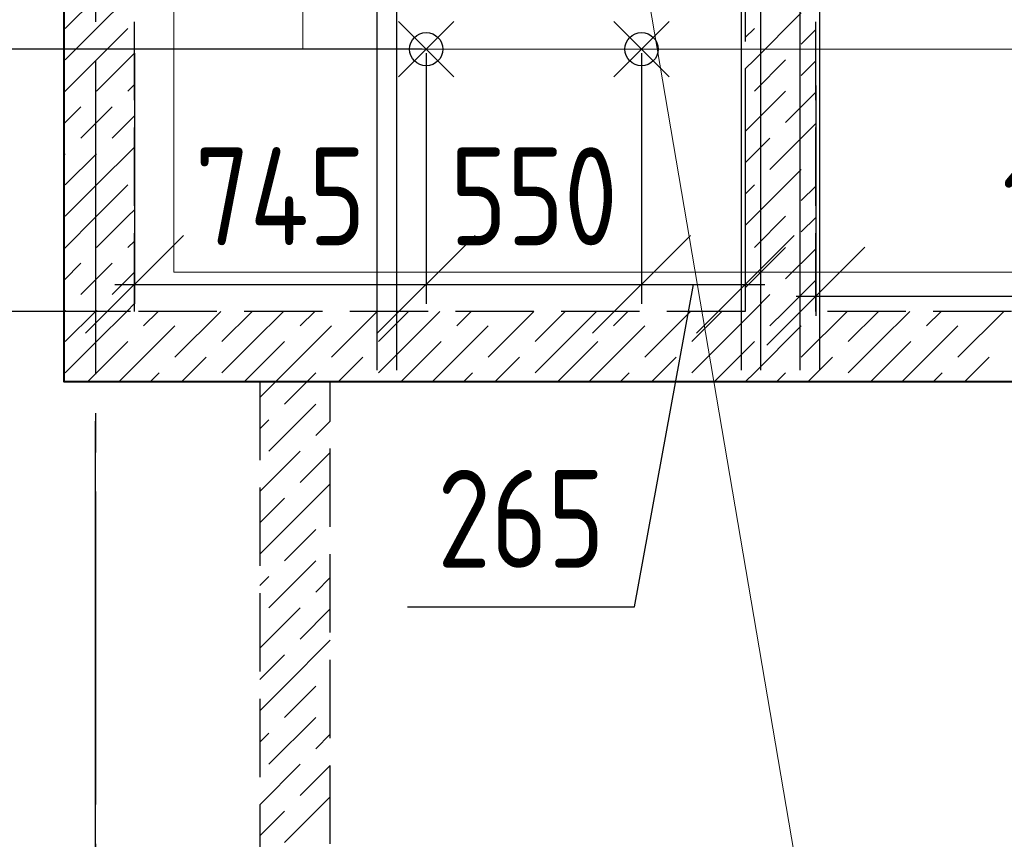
# Model space of a CAD drawing. Header units: millimetres. Extents: x 40580 to 1930067, y -240640 to 81020.
# Tile 595 of 656: x 1442323 to 1444838, y -217297 to -215204. Entities that reach past the tile are written whole.
import ezdxf

# ---------------------------------------------------------------- set-up
doc = ezdxf.new("R2010")
doc.units = ezdxf.units.MM
for name, pattern in [('______2', [270, 200, -70]), ('______5', [1100, 800, -100, 100, -100]), ('CENTER', [2, 1.25, -0.25, 0.25, -0.25])]:
    doc.linetypes.add(name, pattern=pattern)
for name, color, linetype, lineweight in [('Standard', 7, 'Continuous', 25), ('Обрамление проемов стержнями', 7, 'Continuous', 25), ('ОСИ', 7, 'CENTER', 15), ('Основная', 7, 'Continuous', 40), ('Позиционная метка линия выноска', 7, 'Continuous', 13), ('Позиционная метка номер позиции', 7, 'Continuous', 13), ('Примечания', 7, 'Continuous', 13), ('Размерная линия_ общее', 7, 'Continuous', 25)]:
    doc.layers.add(name, color=color, linetype=linetype, lineweight=lineweight)
doc.layers.add('ЖБ Стена верхний уровень', color=7, linetype='______2', true_color=0x656565)
doc.layers.add('Тонкие', color=7, linetype='Continuous')
doc.styles.add('GOST 2.304', font='isocpeur.ttf', dxfattribs={"width": 0.8})
doc.styles.add('GOST 2.304-81', font='txt')
doc.dimstyles.new('СПДС', dxfattribs={"dimscale": 125, "dimtxt": 250, "dimasz": 250, "dimexe": 50, "dimexo": 10, "dimgap": 100, "dimtad": 1, "dimdec": 0, "dimtxsty": 'GOST 2.304-81', "dimblk": 'OBLIQUE', "dimcen": 250, "dimdle": 50, "dimadec": 0, "dimazin": 2, "dimtfac": 0.75, "dimtdec": 0, "dimtmove": 1, "dimatfit": 3, "dimfxl": 1, "dimtfill": 1, "dimtolj": 1, "dimarcsym": 1})

# ---------------------------------------------------------------- blocks, each defined once
blk = doc.blocks.new('_OBLIQUE')
at = {"color": 0, "linetype": 'ByBlock'}
blk.add_line((-0.5, -0.5), (0.5, 0.5), dxfattribs=at)
blk = doc.blocks.new('*D18541')
at = {"layer": 'Defpoints', "color": 0}
for p in [(1443361, -215278.9), (1443911, -215278.9), (1443911, -215879.8)]:
    blk.add_point(p, dxfattribs=at)
at = {"layer": 'Тонкие', "color": 0, "lineweight": -2}
for p, q in [((1443361, -215288.9), (1443361, -215929.8)), ((1443911, -215288.9), (1443911, -215929.8)), ((1443311, -215879.8), (1443961, -215879.8))]:
    blk.add_line(p, q, dxfattribs=at)
at = {"layer": 'Тонкие', "color": 0, "lineweight": -2, "xscale": 250, "yscale": 250, "zscale": 250, "rotation": 180}
blk.add_blockref('_OBLIQUE', (1443361, -215879.8), dxfattribs=at)
at = {"layer": 'Тонкие', "color": 0, "lineweight": -2, "xscale": 250, "yscale": 250, "zscale": 250}
blk.add_blockref('_OBLIQUE', (1443911, -215879.8), dxfattribs=at)
at = {"layer": 'Тонкие', "color": 0, "insert": (1443636, -215654.8), "char_height": 250, "attachment_point": 5, "style": 'GOST 2.304', "bg_fill": 3, "box_fill_scale": 1.1, "bg_fill_color": 256, "bg_fill_true_color": 13158600, "bg_fill_transparency": 0}
blk.add_mtext('\\A1;550', dxfattribs=at)
blk = doc.blocks.new('*D18543')
at = {"layer": 'Defpoints', "color": 0}
for p in [(1442616, -215278.9), (1443361, -215278.9), (1443361, -215879.8)]:
    blk.add_point(p, dxfattribs=at)
at = {"layer": 'Тонкие', "color": 0, "lineweight": -2}
for p, q in [((1442616, -215288.9), (1442616, -215929.8)), ((1443361, -215288.9), (1443361, -215929.8)), ((1442566, -215879.8), (1443411, -215879.8))]:
    blk.add_line(p, q, dxfattribs=at)
at = {"layer": 'Тонкие', "color": 0, "lineweight": -2, "xscale": 250, "yscale": 250, "zscale": 250, "rotation": 180}
blk.add_blockref('_OBLIQUE', (1442616, -215879.8), dxfattribs=at)
at = {"layer": 'Тонкие', "color": 0, "lineweight": -2, "xscale": 250, "yscale": 250, "zscale": 250}
blk.add_blockref('_OBLIQUE', (1443361, -215879.8), dxfattribs=at)
at = {"layer": 'Тонкие', "color": 0, "insert": (1442988.5, -215654.8), "char_height": 250, "attachment_point": 5, "style": 'GOST 2.304', "bg_fill": 3, "box_fill_scale": 1.1, "bg_fill_color": 256, "bg_fill_true_color": 13158600, "bg_fill_transparency": 0}
blk.add_mtext('\\A1;745', dxfattribs=at)
blk = doc.blocks.new('*D18544')
at = {"layer": 'Defpoints', "color": 0}
for p in [(1443911, -215278.9), (1444176, -215333), (1444176, -215879.8)]:
    blk.add_point(p, dxfattribs=at)
at = {"layer": 'Тонкие', "color": 0, "lineweight": -2}
for p, q in [((1443911, -215288.9), (1443911, -215929.8)), ((1444176, -215343), (1444176, -215929.8)), ((1443861, -215879.8), (1444226, -215879.8)), ((1443893.2, -216703.6), (1444043.5, -215879.8)), ((1443313.2, -216703.6), (1443893.2, -216703.6))]:
    blk.add_line(p, q, dxfattribs=at)
at = {"layer": 'Тонкие', "color": 0, "lineweight": -2, "xscale": 250, "yscale": 250, "zscale": 250, "rotation": 180}
blk.add_blockref('_OBLIQUE', (1443911, -215879.8), dxfattribs=at)
at = {"layer": 'Тонкие', "color": 0, "lineweight": -2, "xscale": 250, "yscale": 250, "zscale": 250}
blk.add_blockref('_OBLIQUE', (1444176, -215879.8), dxfattribs=at)
at = {"layer": 'Тонкие', "color": 0, "insert": (1443603.2, -216478.6), "char_height": 250, "attachment_point": 5, "style": 'GOST 2.304', "bg_fill": 3, "box_fill_scale": 1.1, "bg_fill_color": 256, "bg_fill_true_color": 13158600, "bg_fill_transparency": 0}
blk.add_mtext('\\A1;265', dxfattribs=at)
blk = doc.blocks.new('*D18546')
at = {"layer": 'Defpoints', "color": 0}
for p in [(1445851, -215308.9), (1444356, -215362), (1445851, -215909.8)]:
    blk.add_point(p, dxfattribs=at)
at = {"layer": 'Тонкие', "color": 0, "lineweight": -2}
for p, q in [((1445851, -215318.9), (1445851, -215959.8)), ((1444356, -215372), (1444356, -215959.8)), ((1444306, -215909.8), (1445901, -215909.8))]:
    blk.add_line(p, q, dxfattribs=at)
at = {"layer": 'Тонкие', "color": 0, "lineweight": -2, "xscale": 250, "yscale": 250, "zscale": 250, "rotation": 180}
blk.add_blockref('_OBLIQUE', (1444356, -215909.8), dxfattribs=at)
at = {"layer": 'Тонкие', "color": 0, "lineweight": -2, "xscale": 250, "yscale": 250, "zscale": 250}
blk.add_blockref('_OBLIQUE', (1445851, -215909.8), dxfattribs=at)
at = {"layer": 'Тонкие', "color": 0, "insert": (1445103.5, -215684.8), "char_height": 250, "attachment_point": 5, "style": 'GOST 2.304', "bg_fill": 3, "box_fill_scale": 1.1, "bg_fill_color": 256, "bg_fill_true_color": 13158600, "bg_fill_transparency": 0}
blk.add_mtext('\\A1;1495', dxfattribs=at)
blk = doc.blocks.new('*D18556')
at = {"layer": 'Defpoints', "color": 0}
for p in [(1443361, -215278.9), (1442161.5, -215949), (1442616.1, -215949)]:
    blk.add_point(p, dxfattribs=at)
at = {"layer": 'Тонкие', "color": 0, "lineweight": -2}
for p, q in [((1442161.5, -215228.9), (1442161.5, -215999)), ((1443351, -215278.9), (1442111.5, -215278.9)), ((1442606.1, -215949), (1442111.5, -215949))]:
    blk.add_line(p, q, dxfattribs=at)
at = {"layer": 'Тонкие', "color": 0, "lineweight": -2, "xscale": 250, "yscale": 250, "zscale": 250}
for p, rotation in [((1442161.5, -215278.9), 90), ((1442161.5, -215949), 270)]:
    blk.add_blockref('_OBLIQUE', p, dxfattribs=dict(at, rotation=rotation))
at = {"layer": 'Тонкие', "color": 0, "insert": (1441936.5, -215614), "char_height": 250, "attachment_point": 5, "rotation": 90, "style": 'GOST 2.304', "bg_fill": 3, "box_fill_scale": 1.1, "bg_fill_color": 256, "bg_fill_true_color": 13158600, "bg_fill_transparency": 0}
blk.add_mtext('\\A1;670', dxfattribs=at)
blk = doc.blocks.new('*D18557')
at = {"layer": 'Defpoints', "color": 0}
for p in [(1442816, -215048.9), (1442161.5, -215278.9), (1443361, -215278.9)]:
    blk.add_point(p, dxfattribs=at)
at = {"layer": 'Тонкие', "color": 0, "lineweight": -2}
for p, q in [((1442161.5, -214998.9), (1442161.5, -215328.9)), ((1442806, -215048.9), (1442111.5, -215048.9)), ((1441593.5, -215213.6), (1442161.5, -215163.9)), ((1441593.5, -215793.6), (1441593.5, -215213.6)), ((1443351, -215278.9), (1442111.5, -215278.9))]:
    blk.add_line(p, q, dxfattribs=at)
at = {"layer": 'Тонкие', "color": 0, "lineweight": -2, "xscale": 250, "yscale": 250, "zscale": 250}
for p, rotation in [((1442161.5, -215048.9), 90), ((1442161.5, -215278.9), 270)]:
    blk.add_blockref('_OBLIQUE', p, dxfattribs=dict(at, rotation=rotation))
at = {"layer": 'Тонкие', "color": 0, "insert": (1441368.5, -215503.6), "char_height": 250, "attachment_point": 5, "rotation": 90, "style": 'GOST 2.304', "bg_fill": 3, "box_fill_scale": 1.1, "bg_fill_color": 256, "bg_fill_true_color": 13158600, "bg_fill_transparency": 0}
blk.add_mtext('\\A1;230', dxfattribs=at)

msp = doc.modelspace()

# ---------------------------------------------------------------- linework, layer by layer
at = {"layer": 'Standard', "color": 251, "linetype": 'Continuous', "lineweight": -3, "true_color": 0x656565, "transparency": 33554687}
msp.add_line((1442516, -219238.9), (1442516, -216228.9), dxfattribs=at)
at = {"layer": 'ЖБ Стена верхний уровень', "color": 9, "linetype": 'Continuous', "lineweight": -3, "true_color": 0xc7c7c7, "transparency": 33554687}
for p, q in [((1444199.1, -215225.9), (1444176, -215249)), ((1444356, -215229), (1444319.1, -215265.9)), ((1444359.1, -216105.9), (1444399.1, -216065.9)), ((1444759.1, -216105.9), (1444799.1, -216065.9)), ((1442519.1, -216105.9), (1442496.1, -216128.9)), ((1442599.1, -216105.9), (1442576.1, -216128.9)), ((1442679.1, -216105.9), (1442656.1, -216128.9)), ((1442736.1, -216128.9), (1442759.1, -216105.9)), ((1442919.1, -216105.9), (1442896.1, -216128.9)), ((1442999.1, -216105.9), (1442976.1, -216128.9)), ((1443079.1, -216105.9), (1443056.1, -216128.9)), ((1443136.1, -216128.9), (1443159.1, -216105.9)), ((1444336.1, -216128.9), (1444359.1, -216105.9)), ((1444519.1, -216105.9), (1444496.1, -216128.9)), ((1444599.1, -216105.9), (1444576.1, -216128.9)), ((1444679.1, -216105.9), (1444656.1, -216128.9)), ((1444736.1, -216128.9), (1444759.1, -216105.9)), ((1442976.1, -216128.9), (1442936, -216169)), ((1443056.1, -216128.9), (1442999.1, -216185.9)), ((1443079.1, -216185.9), (1442959.1, -216305.9)), ((1442936, -216249), (1442959.1, -216225.9)), ((1443116, -216229), (1443079.1, -216265.9)), ((1442936, -216409), (1443039.1, -216305.9)), ((1443116, -216309), (1443039.1, -216385.9)), ((1442999.1, -216505.9), (1443116, -216389)), ((1442999.1, -216425.9), (1442936, -216489)), ((1442999.1, -216505.9), (1442936, -216569)), ((1443079.1, -216505.9), (1442999.1, -216585.9)), ((1443079.1, -216585.9), (1442959.1, -216705.9)), ((1442936, -216649), (1442959.1, -216625.9)), ((1443116, -216629), (1443079.1, -216665.9)), ((1442936, -216809), (1443039.1, -216705.9)), ((1443116, -216709), (1443039.1, -216785.9)), ((1442999.1, -216905.9), (1443116, -216789)), ((1442999.1, -216825.9), (1442936, -216889)), ((1442999.1, -216905.9), (1442936, -216969)), ((1443079.1, -216905.9), (1442999.1, -216985.9)), ((1443079.1, -216985.9), (1442959.1, -217105.9)), ((1442936, -217049), (1442959.1, -217025.9)), ((1443116, -217029), (1443079.1, -217065.9)), ((1442936, -217209), (1443039.1, -217105.9)), ((1443116, -217109), (1443039.1, -217185.9)), ((1442999.1, -217305.9), (1443116, -217189)), ((1442999.1, -217225.9), (1442936, -217289))]:
    msp.add_line(p, q, dxfattribs=at)
at = {"layer": 'ЖБ Стена верхний уровень', "color": 251, "linetype": '______2', "lineweight": -3, "true_color": 0x656565, "transparency": 33554687}
for p, q in [((1442436, -216128.9), (1442936, -216128.9)), ((1442936, -216128.9), (1442936, -218658.9)), ((1443116, -218658.9), (1443116, -216128.9))]:
    msp.add_line(p, q, dxfattribs=at)

# ---------------------------------------------------------------- dimensions: what is measured, and where the dimension line sits
at = {"layer": 'Тонкие'}
dim = msp.add_linear_dim(base=(1443911, -215879.8), p1=(1443361, -215278.9), p2=(1443911, -215278.9), dimstyle='СПДС', override={"dimscale": 1, "dimtxsty": 'GOST 2.304'}, dxfattribs=at)
dim.commit()
dim.dimension.update_dxf_attribs({"geometry": '*D18541', "text_midpoint": (1443636, -215879.8), "dimtype": 160})

# ---------------------------------------------------------------- next in the draw order: dimensions: what is measured, and where the dimension line sits
dim = msp.add_linear_dim(base=(1443361, -215879.8), p1=(1442616, -215278.9), p2=(1443361, -215278.9), dimstyle='СПДС', override={"dimscale": 1, "dimtxsty": 'GOST 2.304'}, dxfattribs=at)
dim.commit()
dim.dimension.update_dxf_attribs({"geometry": '*D18543', "text_midpoint": (1442988.5, -215879.8), "dimtype": 160})

# ---------------------------------------------------------------- next in the draw order: dimensions: what is measured, and where the dimension line sits
dim = msp.add_linear_dim(base=(1444176, -215879.8), p1=(1443911, -215278.9), p2=(1444176, -215333), dimstyle='СПДС', override={"dimscale": 1, "dimtxsty": 'GOST 2.304'}, dxfattribs=at)
dim.commit()
dim.dimension.update_dxf_attribs({"geometry": '*D18544', "text_midpoint": (1443793.2, -216703.6), "dimtype": 160})

# ---------------------------------------------------------------- next in the draw order: linework, layer by layer
msp.add_circle((1443911, -215278.9), 42.5)
at = {"layer": 'ЖБ Стена верхний уровень', "color": 251, "linetype": '______2', "lineweight": -3, "true_color": 0x656565, "transparency": 33554687}
for p, q in [((1444176, -214248.9), (1444176, -215948.9)), ((1443116, -216128.9), (1448266, -216128.9))]:
    msp.add_line(p, q, dxfattribs=at)
at = {"layer": 'ЖБ Стена верхний уровень', "color": 9, "linetype": 'Continuous', "lineweight": -3, "true_color": 0xc7c7c7, "transparency": 33554687}
for p, q in [((1444199.1, -215305.9), (1444176, -215329)), ((1444199.1, -215625.9), (1444176, -215649)), ((1444199.1, -215705.9), (1444176, -215729)), ((1443476.1, -215948.9), (1443439.1, -215985.9)), ((1443636, -215948.9), (1443519.1, -216065.9)), ((1443716.1, -215948.9), (1443639.1, -216025.9)), ((1443719.1, -216025.9), (1443796.1, -215948.9)), ((1443876.1, -215948.9), (1443839.1, -215985.9)), ((1444036, -215948.9), (1443919.1, -216065.9)), ((1444116.1, -215948.9), (1444039.1, -216025.9)), ((1444119.1, -216025.9), (1444196.1, -215948.9)), ((1443399.1, -216105.9), (1443519.1, -215985.9)), ((1443799.1, -216105.9), (1443919.1, -215985.9)), ((1443719.1, -216025.9), (1443639.1, -216105.9)), ((1443799.1, -216025.9), (1443719.1, -216105.9)), ((1444119.1, -216025.9), (1444039.1, -216105.9)), ((1444199.1, -216025.9), (1444119.1, -216105.9)), ((1443559.1, -216105.9), (1443599.1, -216065.9)), ((1443959.1, -216105.9), (1443999.1, -216065.9)), ((1443319.1, -216105.9), (1443296.1, -216128.9)), ((1443399.1, -216105.9), (1443376.1, -216128.9)), ((1443479.1, -216105.9), (1443456.1, -216128.9)), ((1443536.1, -216128.9), (1443559.1, -216105.9)), ((1443719.1, -216105.9), (1443696.1, -216128.9)), ((1443799.1, -216105.9), (1443776.1, -216128.9)), ((1443879.1, -216105.9), (1443856.1, -216128.9)), ((1443936.1, -216128.9), (1443959.1, -216105.9)), ((1444119.1, -216105.9), (1444096.1, -216128.9)), ((1444199.1, -216105.9), (1444176.1, -216128.9)), ((1444279.1, -216105.9), (1444256.1, -216128.9))]:
    msp.add_line(p, q, dxfattribs=at)
at = {"layer": 'Обрамление проемов стержнями', "color": 7, "linetype": 'Continuous', "lineweight": 25, "transparency": 33554687}
msp.add_lwpolyline([(1444166, -216098.9), (1444166, -214227.6), (1444165.3, -214222.3), (1444163.5, -214216.9), (1444160.7, -214211.8), (1444157.3, -214207.7), (1444153.2, -214204.3), (1444148.1, -214201.5), (1444142.7, -214199.7), (1444137.4, -214198.9), (1443866, -214198.9)], dxfattribs=at)
msp.add_lwpolyline([(1444166, -216098.9), (1444166, -214227.6), (1444165.3, -214222.3), (1444163.5, -214216.9), (1444160.7, -214211.8), (1444157.3, -214207.7), (1444153.2, -214204.3), (1444148.1, -214201.5), (1444142.7, -214199.7), (1444137.4, -214198.9), (1443866, -214198.9)], dxfattribs=at)
msp.add_lwpolyline([(1444166, -216098.9), (1444166, -214227.6), (1444165.3, -214222.3), (1444163.5, -214216.9), (1444160.7, -214211.8), (1444157.3, -214207.7), (1444153.2, -214204.3), (1444148.1, -214201.5), (1444142.7, -214199.7), (1444137.4, -214198.9), (1443866, -214198.9)], dxfattribs=at)
msp.add_lwpolyline([(1444166, -216098.9), (1444166, -214227.6), (1444165.3, -214222.3), (1444163.5, -214216.9), (1444160.7, -214211.8), (1444157.3, -214207.7), (1444153.2, -214204.3), (1444148.1, -214201.5), (1444142.7, -214199.7), (1444137.4, -214198.9), (1443866, -214198.9)], dxfattribs=at)
at = {"layer": 'Примечания', "color": 7, "linetype": 'Continuous', "lineweight": 13, "transparency": 33554687}
for p, q in [((1443981.7, -215349.7), (1443840.3, -215208.2)), ((1443840.3, -215349.7), (1443981.7, -215208.2))]:
    msp.add_line(p, q, dxfattribs=at)
at = {"layer": 'Размерная линия_ общее', "color": 7, "linetype": 'Continuous', "lineweight": 18, "transparency": 33554687}
for p, q in [((1443964, -215332), (1443857.9, -215225.9)), ((1443857.9, -215332), (1443964, -215225.9))]:
    msp.add_line(p, q, dxfattribs=at)

# ---------------------------------------------------------------- next in the draw order: dimensions: what is measured, and where the dimension line sits
at = {"layer": 'Тонкие'}
dim = msp.add_linear_dim(base=(1442161.5, -215949), p1=(1443361, -215278.9), p2=(1442616.1, -215949), angle=270, dimstyle='СПДС', override={"dimscale": 1, "dimtxsty": 'GOST 2.304'}, dxfattribs=at)
dim.commit()
dim.dimension.update_dxf_attribs({"geometry": '*D18556', "text_midpoint": (1442161.5, -215614), "dimtype": 160})
dim = msp.add_linear_dim(base=(1445851, -215909.8), p1=(1444356, -215362), p2=(1445851, -215308.9), dimstyle='СПДС', override={"dimscale": 1, "dimtxsty": 'GOST 2.304'}, dxfattribs=at)
dim.commit()
dim.dimension.update_dxf_attribs({"geometry": '*D18546', "text_midpoint": (1445103.5, -215909.8), "dimtype": 160})

# ---------------------------------------------------------------- next in the draw order: linework, layer by layer
at = {"layer": 'ЖБ Стена верхний уровень', "color": 251, "linetype": '______2', "lineweight": -3, "true_color": 0x656565, "transparency": 33554687}
for p, q in [((1444356, -215948.9), (1444356, -214248.9)), ((1442436, -215948.9), (1442436, -216128.9)), ((1444176, -215948.9), (1442616, -215948.9)), ((1447016, -215948.9), (1444356, -215948.9))]:
    msp.add_line(p, q, dxfattribs=at)
at = {"layer": 'ЖБ Стена верхний уровень', "color": 9, "linetype": 'Continuous', "lineweight": -3, "true_color": 0xc7c7c7, "transparency": 33554687}
for p, q in [((1444199.1, -215305.9), (1444319.1, -215185.9)), ((1444279.1, -215305.9), (1444199.1, -215385.9)), ((1444319.1, -215345.9), (1444356, -215309)), ((1444279.1, -215385.9), (1444176, -215489)), ((1444356, -215389), (1444279.1, -215465.9)), ((1444356, -215469), (1444239.1, -215585.9)), ((1444176, -215569), (1444239.1, -215505.9)), ((1444199.1, -215705.9), (1444319.1, -215585.9)), ((1444356, -215629), (1444319.1, -215665.9)), ((1444279.1, -215705.9), (1444199.1, -215785.9)), ((1444319.1, -215745.9), (1444356, -215709)), ((1444279.1, -215785.9), (1444176, -215889)), ((1444356, -215789), (1444279.1, -215865.9)), ((1442479.1, -215825.9), (1442436, -215869)), ((1442519.1, -215865.9), (1442559.1, -215825.9)), ((1442616, -215849), (1442559.1, -215905.9)), ((1442479.1, -215905.9), (1442519.1, -215865.9)), ((1444356, -215869), (1444276.1, -215948.9)), ((1442596.1, -215948.9), (1442616, -215929)), ((1444196.1, -215948.9), (1444239.1, -215905.9)), ((1442439.1, -215945.9), (1442436, -215948.9)), ((1442436, -215948.9), (1442436, -215949)), ((1442516.1, -215948.9), (1442439.1, -216025.9)), ((1442519.1, -215945.9), (1442516.1, -215948.9)), ((1442519.1, -216025.9), (1442596.1, -215948.9)), ((1442676.1, -215948.9), (1442639.1, -215985.9)), ((1442836, -215948.9), (1442719.1, -216065.9)), ((1442916.1, -215948.9), (1442839.1, -216025.9)), ((1442919.1, -216025.9), (1442996.1, -215948.9)), ((1443076.1, -215948.9), (1443039.1, -215985.9)), ((1443236, -215948.9), (1443119.1, -216065.9)), ((1443316.1, -215948.9), (1443239.1, -216025.9)), ((1443319.1, -216025.9), (1443396.1, -215948.9)), ((1444276.1, -215948.9), (1444239.1, -215985.9)), ((1444436, -215948.9), (1444319.1, -216065.9)), ((1444516.1, -215948.9), (1444439.1, -216025.9)), ((1444519.1, -216025.9), (1444596.1, -215948.9)), ((1444676.1, -215948.9), (1444639.1, -215985.9)), ((1444836, -215948.9), (1444719.1, -216065.9)), ((1442599.1, -216105.9), (1442719.1, -215985.9)), ((1442999.1, -216105.9), (1443119.1, -215985.9)), ((1444199.1, -216105.9), (1444319.1, -215985.9)), ((1444599.1, -216105.9), (1444719.1, -215985.9)), ((1442519.1, -216025.9), (1442439.1, -216105.9)), ((1442599.1, -216025.9), (1442519.1, -216105.9)), ((1442919.1, -216025.9), (1442839.1, -216105.9)), ((1442999.1, -216025.9), (1442919.1, -216105.9)), ((1443319.1, -216025.9), (1443239.1, -216105.9)), ((1443399.1, -216025.9), (1443319.1, -216105.9)), ((1444519.1, -216025.9), (1444439.1, -216105.9)), ((1444599.1, -216025.9), (1444519.1, -216105.9)), ((1442759.1, -216105.9), (1442799.1, -216065.9)), ((1443159.1, -216105.9), (1443199.1, -216065.9))]:
    msp.add_line(p, q, dxfattribs=at)
at = {"layer": 'Обрамление проемов стержнями', "color": 7, "linetype": 'Continuous', "lineweight": 25, "transparency": 33554687}
for points in [[(1444316.1, -216098.9), (1444316.1, -214227.6), (1444315.3, -214222.3), (1444313.5, -214216.9), (1444310.7, -214211.8), (1444307.3, -214207.7), (1444303.2, -214204.3), (1444298.1, -214201.5), (1444292.7, -214199.7), (1444287.4, -214198.9), (1444016.1, -214198.9)], [(1444316.1, -216098.9), (1444316.1, -214227.6), (1444315.3, -214222.3), (1444313.5, -214216.9), (1444310.7, -214211.8), (1444307.3, -214207.7), (1444303.2, -214204.3), (1444298.1, -214201.5), (1444292.7, -214199.7), (1444287.4, -214198.9), (1444016.1, -214198.9)], [(1444316.1, -216098.9), (1444316.1, -214227.6), (1444315.3, -214222.3), (1444313.5, -214216.9), (1444310.7, -214211.8), (1444307.3, -214207.7), (1444303.2, -214204.3), (1444298.1, -214201.5), (1444292.7, -214199.7), (1444287.4, -214198.9), (1444016.1, -214198.9)], [(1444316.1, -216098.9), (1444316.1, -214227.6), (1444315.3, -214222.3), (1444313.5, -214216.9), (1444310.7, -214211.8), (1444307.3, -214207.7), (1444303.2, -214204.3), (1444298.1, -214201.5), (1444292.7, -214199.7), (1444287.4, -214198.9), (1444016.1, -214198.9)], [(1444216.1, -216098.9), (1444216.1, -214227.6), (1444216.8, -214222.3), (1444218.6, -214216.9), (1444221.4, -214211.8), (1444224.8, -214207.7), (1444228.9, -214204.3), (1444234, -214201.5), (1444239.4, -214199.7), (1444244.7, -214198.9), (1444516.1, -214198.9)], [(1444216.1, -216098.9), (1444216.1, -214227.6), (1444216.8, -214222.3), (1444218.6, -214216.9), (1444221.4, -214211.8), (1444224.8, -214207.7), (1444228.9, -214204.3), (1444234, -214201.5), (1444239.4, -214199.7), (1444244.7, -214198.9), (1444516.1, -214198.9)], [(1444216.1, -216098.9), (1444216.1, -214227.6), (1444216.8, -214222.3), (1444218.6, -214216.9), (1444221.4, -214211.8), (1444224.8, -214207.7), (1444228.9, -214204.3), (1444234, -214201.5), (1444239.4, -214199.7), (1444244.7, -214198.9), (1444516.1, -214198.9)], [(1444216.1, -216098.9), (1444216.1, -214227.6), (1444216.8, -214222.3), (1444218.6, -214216.9), (1444221.4, -214211.8), (1444224.8, -214207.7), (1444228.9, -214204.3), (1444234, -214201.5), (1444239.4, -214199.7), (1444244.7, -214198.9), (1444516.1, -214198.9)], [(1444366.1, -216098.9), (1444366.1, -214227.6), (1444366.8, -214222.3), (1444368.6, -214216.9), (1444371.4, -214211.8), (1444374.8, -214207.7), (1444379, -214204.3), (1444384, -214201.5), (1444389.4, -214199.7), (1444394.7, -214198.9), (1444666.1, -214198.9)], [(1444366.1, -216098.9), (1444366.1, -214227.6), (1444366.8, -214222.3), (1444368.6, -214216.9), (1444371.4, -214211.8), (1444374.8, -214207.7), (1444379, -214204.3), (1444384, -214201.5), (1444389.4, -214199.7), (1444394.7, -214198.9), (1444666.1, -214198.9)], [(1444366.1, -216098.9), (1444366.1, -214227.6), (1444366.8, -214222.3), (1444368.6, -214216.9), (1444371.4, -214211.8), (1444374.8, -214207.7), (1444379, -214204.3), (1444384, -214201.5), (1444389.4, -214199.7), (1444394.7, -214198.9), (1444666.1, -214198.9)], [(1444366.1, -216098.9), (1444366.1, -214227.6), (1444366.8, -214222.3), (1444368.6, -214216.9), (1444371.4, -214211.8), (1444374.8, -214207.7), (1444379, -214204.3), (1444384, -214201.5), (1444389.4, -214199.7), (1444394.7, -214198.9), (1444666.1, -214198.9)]]:
    msp.add_lwpolyline(points, dxfattribs=at)
at = {"layer": 'Позиционная метка номер позиции', "color": 7, "linetype": 'Continuous', "lineweight": 13, "transparency": 33554687}
msp.add_lwpolyline([(1443923.3, -215116.6), (1444389.9, -217859.5), (1446391.7, -217859.5)], dxfattribs=at)

# ---------------------------------------------------------------- next in the draw order: dimensions: what is measured, and where the dimension line sits
at = {"layer": 'Тонкие'}
dim = msp.add_linear_dim(base=(1442161.5, -215278.9), p1=(1442816, -215048.9), p2=(1443361, -215278.9), angle=270, dimstyle='СПДС', override={"dimscale": 1, "dimtxsty": 'GOST 2.304'}, dxfattribs=at)
dim.commit()
dim.dimension.update_dxf_attribs({"geometry": '*D18557', "text_midpoint": (1441593.5, -215313.6), "dimtype": 160})

# ---------------------------------------------------------------- next in the draw order: linework, layer by layer
msp.add_circle((1443361, -215278.9), 42.5)
at = {"layer": 'ЖБ Стена верхний уровень', "color": 251, "linetype": '______2', "lineweight": -3, "true_color": 0x656565, "transparency": 33554687}
for p, q in [((1442436, -214248.9), (1442436, -215948.9)), ((1442616, -215948.9), (1442616, -214248.9))]:
    msp.add_line(p, q, dxfattribs=at)
at = {"layer": 'ЖБ Стена верхний уровень', "color": 9, "linetype": 'Continuous', "lineweight": -3, "true_color": 0xc7c7c7, "transparency": 33554687}
for p, q in [((1442519.1, -215145.9), (1442439.1, -215225.9)), ((1442519.1, -215225.9), (1442616, -215129)), ((1442519.1, -215225.9), (1442439.1, -215305.9)), ((1442599.1, -215225.9), (1442519.1, -215305.9)), ((1442599.1, -215305.9), (1442616, -215289)), ((1442519.1, -215305.9), (1442436, -215389)), ((1442599.1, -215305.9), (1442519.1, -215385.9)), ((1442616, -215369), (1442599.1, -215385.9)), ((1442479.1, -215425.9), (1442436, -215469)), ((1442519.1, -215465.9), (1442559.1, -215425.9)), ((1442616, -215449), (1442559.1, -215505.9)), ((1442479.1, -215505.9), (1442519.1, -215465.9)), ((1442439.1, -215545.9), (1442436, -215549)), ((1442519.1, -215545.9), (1442439.1, -215625.9)), ((1442519.1, -215625.9), (1442616, -215529)), ((1442519.1, -215625.9), (1442439.1, -215705.9)), ((1442599.1, -215625.9), (1442519.1, -215705.9)), ((1442599.1, -215705.9), (1442616, -215689)), ((1442519.1, -215705.9), (1442436, -215789)), ((1442599.1, -215705.9), (1442519.1, -215785.9)), ((1442616, -215769), (1442599.1, -215785.9))]:
    msp.add_line(p, q, dxfattribs=at)
at = {"layer": 'Обрамление проемов стержнями', "color": 7, "linetype": 'Continuous', "lineweight": 25, "transparency": 33554687}
for points in [[(1443236.1, -216098.9), (1443236.1, -214227.6), (1443235.3, -214222.3), (1443233.5, -214216.9), (1443230.7, -214211.8), (1443227.3, -214207.7), (1443223.2, -214204.3), (1443218.1, -214201.5), (1443212.7, -214199.7), (1443207.4, -214198.9), (1442936.1, -214198.9)], [(1443236.1, -216098.9), (1443236.1, -214227.6), (1443235.3, -214222.3), (1443233.5, -214216.9), (1443230.7, -214211.8), (1443227.3, -214207.7), (1443223.2, -214204.3), (1443218.1, -214201.5), (1443212.7, -214199.7), (1443207.4, -214198.9), (1442936.1, -214198.9)], [(1443236.1, -216098.9), (1443236.1, -214227.6), (1443235.3, -214222.3), (1443233.5, -214216.9), (1443230.7, -214211.8), (1443227.3, -214207.7), (1443223.2, -214204.3), (1443218.1, -214201.5), (1443212.7, -214199.7), (1443207.4, -214198.9), (1442936.1, -214198.9)], [(1443236.1, -216098.9), (1443236.1, -214227.6), (1443235.3, -214222.3), (1443233.5, -214216.9), (1443230.7, -214211.8), (1443227.3, -214207.7), (1443223.2, -214204.3), (1443218.1, -214201.5), (1443212.7, -214199.7), (1443207.4, -214198.9), (1442936.1, -214198.9)], [(1443286.1, -216098.9), (1443286.1, -214227.6), (1443286.8, -214222.3), (1443288.6, -214216.9), (1443291.4, -214211.8), (1443294.8, -214207.7), (1443299, -214204.3), (1443304, -214201.5), (1443309.4, -214199.7), (1443314.8, -214198.9), (1443586.1, -214198.9)], [(1443286.1, -216098.9), (1443286.1, -214227.6), (1443286.8, -214222.3), (1443288.6, -214216.9), (1443291.4, -214211.8), (1443294.8, -214207.7), (1443299, -214204.3), (1443304, -214201.5), (1443309.4, -214199.7), (1443314.8, -214198.9), (1443586.1, -214198.9)], [(1443286.1, -216098.9), (1443286.1, -214227.6), (1443286.8, -214222.3), (1443288.6, -214216.9), (1443291.4, -214211.8), (1443294.8, -214207.7), (1443299, -214204.3), (1443304, -214201.5), (1443309.4, -214199.7), (1443314.8, -214198.9), (1443586.1, -214198.9)], [(1443286.1, -216098.9), (1443286.1, -214227.6), (1443286.8, -214222.3), (1443288.6, -214216.9), (1443291.4, -214211.8), (1443294.8, -214207.7), (1443299, -214204.3), (1443304, -214201.5), (1443309.4, -214199.7), (1443314.8, -214198.9), (1443586.1, -214198.9)]]:
    msp.add_lwpolyline(points, dxfattribs=at)
at = {"layer": 'ОСИ', "color": 8, "linetype": '______5', "lineweight": -3, "transparency": 33554687}
msp.add_line((1442516, -210908.9), (1442516, -219703), dxfattribs=at)
at = {"layer": 'Основная'}
msp.add_lwpolyline([(1447196, -214068.9), (1447196, -216128.9), (1442436, -216128.9), (1442436, -214068.9)], close=True, dxfattribs=at)
at = {"layer": 'Позиционная метка линия выноска', "color": 251, "linetype": 'Continuous', "lineweight": 13, "true_color": 0x494949, "transparency": 33554687}
for points in [[(1446789.3, -215848.9), (1442716, -215848.9), (1442716, -214348.9), (1443046, -214348.9), (1443046, -215278.9)], [(1443046, -215279), (1445786, -215279), (1445786, -214348.9), (1446916, -214348.9), (1446916, -215812.4)]]:
    msp.add_lwpolyline(points, dxfattribs=at)
at = {"layer": 'Примечания', "color": 7, "linetype": 'Continuous', "lineweight": 13, "transparency": 33554687}
for p, q in [((1443431.7, -215349.7), (1443290.3, -215208.2)), ((1443290.3, -215349.7), (1443431.7, -215208.2))]:
    msp.add_line(p, q, dxfattribs=at)
at = {"layer": 'Размерная линия_ общее', "color": 7, "linetype": 'Continuous', "lineweight": 18, "transparency": 33554687}
for p, q in [((1443414, -215332), (1443307.9, -215225.9)), ((1443307.9, -215332), (1443414, -215225.9))]:
    msp.add_line(p, q, dxfattribs=at)

doc.saveas('drawing.dxf')
